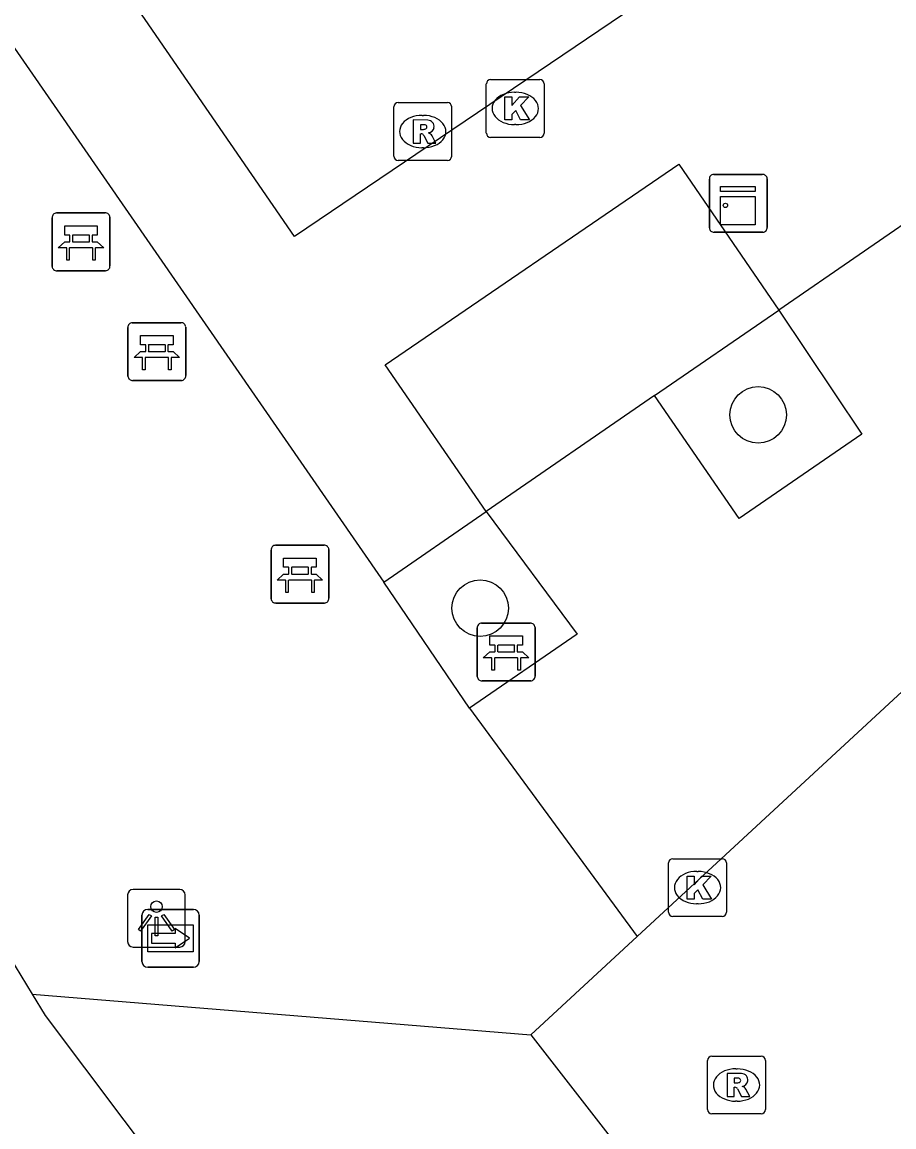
# Model space of a CAD drawing. Extents: x 157692 to 159670, y 381454 to 383289.
# Drawn here: x 157857.31 to 157872.4, y 383012.82 to 383031.93 of the extents above; entities that cross this region are included whole.
import ezdxf

# ---------------------------------------------------------------- set-up
doc = ezdxf.new("R2010")
doc.units = 0
for name, color, linetype in [('IMGEO_Bank', 7, 'Continuous'), ('IMGEO_Boom', 7, 'Continuous'), ('IMGEO_Kast', 7, 'Continuous'), ('IMGEO_Kolk', 7, 'Continuous'), ('IMGEO_Lichtpunt', 7, 'Continuous'), ('IMGEO_Pand', 7, 'Continuous'), ('IMGEO_Parkeervlak_open', 7, 'Continuous'), ('IMGEO_Rijbaan_lokaal_gesloten', 7, 'Continuous'), ('IMGEO_Rijbaan_lokaal_open', 7, 'Continuous'), ('IMGEO_Rioolput', 7, 'Continuous'), ('IMGEO_Voetpad_open', 7, 'Continuous'), ('IMGEO_Wegwijzer', 7, 'Continuous')]:
    doc.layers.add(name, color=color, linetype=linetype)

msp = doc.modelspace()

# ---------------------------------------------------------------- linework, layer by layer
at = {"layer": 'IMGEO_Bank'}
for p, q in [((157857.83, 383027.707), (157857.83, 383028.548)), ((157857.83, 383028.548), (157857.83, 383027.707)), ((157857.905, 383028.632), (157858.746, 383028.632)), ((157858.746, 383028.632), (157857.905, 383028.632)), ((157858.83, 383028.557), (157858.83, 383027.716)), ((157858.83, 383027.716), (157858.83, 383028.557)), ((157858.139, 383028.138), (157858.139, 383028.244)), ((157858.183, 383028.244), (157858.183, 383028.138)), ((157858.471, 383028.25), (157858.189, 383028.25)), ((157858.189, 383028.132), (157858.471, 383028.132)), ((157858.477, 383028.138), (157858.477, 383028.244)), ((157858.521, 383028.244), (157858.521, 383028.138)), ((157858.527, 383028.03), (157858.134, 383028.03)), ((157858.755, 383027.632), (157857.914, 383027.632)), ((157857.914, 383027.632), (157858.755, 383027.632)), ((157859.217, 383026.734), (157860.058, 383026.734)), ((157860.058, 383026.734), (157859.217, 383026.734)), ((157859.142, 383025.809), (157859.142, 383026.65)), ((157859.142, 383026.65), (157859.142, 383025.809)), ((157860.142, 383026.659), (157860.142, 383025.818)), ((157860.142, 383025.818), (157860.142, 383026.659)), ((157859.451, 383026.24), (157859.451, 383026.346)), ((157859.495, 383026.346), (157859.495, 383026.24)), ((157859.783, 383026.352), (157859.501, 383026.352)), ((157859.789, 383026.24), (157859.789, 383026.346)), ((157859.833, 383026.346), (157859.833, 383026.24)), ((157859.501, 383026.234), (157859.783, 383026.234)), ((157859.839, 383026.132), (157859.446, 383026.132)), ((157860.067, 383025.734), (157859.226, 383025.734)), ((157859.226, 383025.734), (157860.067, 383025.734)), ((157861.619, 383021.959), (157861.619, 383022.8)), ((157861.619, 383022.8), (157861.619, 383021.959)), ((157861.694, 383022.884), (157862.535, 383022.884)), ((157862.535, 383022.884), (157861.694, 383022.884)), ((157862.619, 383022.809), (157862.619, 383021.968)), ((157862.619, 383021.968), (157862.619, 383022.809)), ((157861.928, 383022.39), (157861.928, 383022.496)), ((157861.972, 383022.496), (157861.972, 383022.39)), ((157862.26, 383022.502), (157861.978, 383022.502)), ((157861.978, 383022.384), (157862.26, 383022.384)), ((157862.266, 383022.39), (157862.266, 383022.496)), ((157862.31, 383022.496), (157862.31, 383022.39)), ((157862.316, 383022.282), (157861.923, 383022.282)), ((157862.544, 383021.884), (157861.703, 383021.884)), ((157861.703, 383021.884), (157862.544, 383021.884)), ((157865.186, 383020.612), (157865.186, 383021.453)), ((157865.186, 383021.453), (157865.186, 383020.612)), ((157865.261, 383021.537), (157866.102, 383021.537)), ((157866.102, 383021.537), (157865.261, 383021.537)), ((157866.186, 383021.462), (157866.186, 383020.621)), ((157866.186, 383020.621), (157866.186, 383021.462)), ((157865.495, 383021.043), (157865.495, 383021.149)), ((157865.539, 383021.149), (157865.539, 383021.043)), ((157865.827, 383021.155), (157865.545, 383021.155)), ((157865.545, 383021.037), (157865.827, 383021.037)), ((157865.833, 383021.043), (157865.833, 383021.149)), ((157865.877, 383021.149), (157865.877, 383021.043)), ((157865.883, 383020.935), (157865.49, 383020.935)), ((157866.111, 383020.537), (157865.27, 383020.537)), ((157865.27, 383020.537), (157866.111, 383020.537))]:
    msp.add_line(p, q, dxfattribs=at)
for points in [[(157858.133, 383028.25), (157858.047, 383028.25), (157858.047, 383028.411), (157858.61, 383028.411), (157858.61, 383028.25), (157858.527, 383028.25)], [(157858.077, 383028.03), (157857.935, 383028.03), (157858.047, 383028.132), (157858.133, 383028.132)], [(157858.527, 383028.132), (157858.61, 383028.132), (157858.722, 383028.03), (157858.583, 383028.03)], [(157858.127, 383028.023), (157858.127, 383027.816), (157858.084, 383027.816), (157858.084, 383028.023)], [(157858.577, 383028.023), (157858.577, 383027.816), (157858.533, 383027.816), (157858.533, 383028.023)], [(157859.445, 383026.352), (157859.359, 383026.352), (157859.359, 383026.513), (157859.922, 383026.513), (157859.922, 383026.352), (157859.839, 383026.352)], [(157859.389, 383026.132), (157859.247, 383026.132), (157859.359, 383026.234), (157859.445, 383026.234)], [(157859.839, 383026.234), (157859.922, 383026.234), (157860.034, 383026.132), (157859.895, 383026.132)], [(157859.439, 383026.125), (157859.439, 383025.918), (157859.396, 383025.918), (157859.396, 383026.125)], [(157859.889, 383026.125), (157859.889, 383025.918), (157859.845, 383025.918), (157859.845, 383026.125)], [(157861.922, 383022.502), (157861.836, 383022.502), (157861.836, 383022.663), (157862.399, 383022.663), (157862.399, 383022.502), (157862.316, 383022.502)], [(157861.866, 383022.282), (157861.724, 383022.282), (157861.836, 383022.384), (157861.922, 383022.384)], [(157862.316, 383022.384), (157862.399, 383022.384), (157862.511, 383022.282), (157862.372, 383022.282)], [(157861.916, 383022.275), (157861.916, 383022.068), (157861.873, 383022.068), (157861.873, 383022.275)], [(157862.366, 383022.275), (157862.366, 383022.068), (157862.322, 383022.068), (157862.322, 383022.275)], [(157865.489, 383021.155), (157865.403, 383021.155), (157865.403, 383021.316), (157865.966, 383021.316), (157865.966, 383021.155), (157865.883, 383021.155)], [(157865.433, 383020.935), (157865.291, 383020.935), (157865.403, 383021.037), (157865.489, 383021.037)], [(157865.883, 383021.037), (157865.966, 383021.037), (157866.078, 383020.935), (157865.939, 383020.935)], [(157865.483, 383020.928), (157865.483, 383020.721), (157865.44, 383020.721), (157865.44, 383020.928)], [(157865.933, 383020.928), (157865.933, 383020.721), (157865.889, 383020.721), (157865.889, 383020.928)]]:
    msp.add_lwpolyline(points, dxfattribs=at)
for centre, radius, start, end in [((157857.908, 383028.554), 0.0779, 92.4484, 184.2845), ((157857.908, 383028.554), 0.0779, 92.4484, 184.2845), ((157858.752, 383028.554), 0.0779, 2.4484, 94.2845), ((157858.752, 383028.554), 0.0779, 2.4484, 94.2845), ((157858.132, 383028.243), 0.00671, 2.8957, 87.1043), ((157858.132, 383028.139), 0.00671, 272.8957, 357.1043), ((157858.189, 383028.243), 0.00671, 92.8957, 177.1043), ((157858.189, 383028.139), 0.00671, 182.8957, 267.1043), ((157858.471, 383028.243), 0.00671, 2.8957, 87.1043), ((157858.471, 383028.139), 0.00671, 272.8957, 357.1043), ((157858.528, 383028.243), 0.00671, 92.8957, 177.1043), ((157858.528, 383028.139), 0.00671, 182.8957, 267.1043), ((157858.077, 383028.023), 0.00671, 2.8957, 87.1043), ((157858.134, 383028.023), 0.00671, 92.8957, 177.1043), ((157858.526, 383028.023), 0.00671, 2.8957, 87.1043), ((157858.583, 383028.023), 0.00671, 92.8957, 177.1043), ((157857.908, 383027.71), 0.0779, 182.4484, 274.2845), ((157857.908, 383027.71), 0.0779, 182.4484, 274.2845), ((157858.752, 383027.71), 0.0779, 272.4484, 4.2845), ((157858.752, 383027.71), 0.0779, 272.4484, 4.2845), ((157859.22, 383026.656), 0.0779, 92.4484, 184.2845), ((157859.22, 383026.656), 0.0779, 92.4484, 184.2845), ((157860.064, 383026.656), 0.0779, 2.4484, 94.2845), ((157860.064, 383026.656), 0.0779, 2.4484, 94.2845), ((157859.444, 383026.345), 0.00671, 2.8957, 87.1043), ((157859.501, 383026.345), 0.00671, 92.8957, 177.1043), ((157859.783, 383026.345), 0.00671, 2.8957, 87.1043), ((157859.84, 383026.345), 0.00671, 92.8957, 177.1043), ((157859.444, 383026.241), 0.00671, 272.8957, 357.1043), ((157859.501, 383026.241), 0.00671, 182.8957, 267.1043), ((157859.783, 383026.241), 0.00671, 272.8957, 357.1043), ((157859.84, 383026.241), 0.00671, 182.8957, 267.1043), ((157859.389, 383026.125), 0.00671, 2.8957, 87.1043), ((157859.446, 383026.125), 0.00671, 92.8957, 177.1043), ((157859.838, 383026.125), 0.00671, 2.8957, 87.1043), ((157859.895, 383026.125), 0.00671, 92.8957, 177.1043), ((157859.22, 383025.812), 0.0779, 182.4484, 274.2845), ((157859.22, 383025.812), 0.0779, 182.4484, 274.2845), ((157860.064, 383025.812), 0.0779, 272.4484, 4.2845), ((157860.064, 383025.812), 0.0779, 272.4484, 4.2845), ((157861.697, 383022.806), 0.0779, 92.4484, 184.2845), ((157861.697, 383022.806), 0.0779, 92.4484, 184.2845), ((157862.541, 383022.806), 0.0779, 2.4484, 94.2845), ((157862.541, 383022.806), 0.0779, 2.4484, 94.2845), ((157861.921, 383022.495), 0.00671, 2.8957, 87.1043), ((157861.921, 383022.391), 0.00671, 272.8957, 357.1043), ((157861.978, 383022.495), 0.00671, 92.8957, 177.1043), ((157861.978, 383022.391), 0.00671, 182.8957, 267.1043), ((157862.26, 383022.495), 0.00671, 2.8957, 87.1043), ((157862.26, 383022.391), 0.00671, 272.8957, 357.1043), ((157862.317, 383022.495), 0.00671, 92.8957, 177.1043), ((157862.317, 383022.391), 0.00671, 182.8957, 267.1043), ((157861.866, 383022.275), 0.00671, 2.8957, 87.1043), ((157861.923, 383022.275), 0.00671, 92.8957, 177.1043), ((157862.315, 383022.275), 0.00671, 2.8957, 87.1043), ((157862.372, 383022.275), 0.00671, 92.8957, 177.1043), ((157861.697, 383021.962), 0.0779, 182.4484, 274.2845), ((157861.697, 383021.962), 0.0779, 182.4484, 274.2845), ((157862.541, 383021.962), 0.0779, 272.4484, 4.2845), ((157862.541, 383021.962), 0.0779, 272.4484, 4.2845), ((157865.264, 383021.459), 0.0779, 92.4484, 184.2845), ((157865.264, 383021.459), 0.0779, 92.4484, 184.2845), ((157866.108, 383021.459), 0.0779, 2.4484, 94.2845), ((157866.108, 383021.459), 0.0779, 2.4484, 94.2845), ((157865.488, 383021.148), 0.00671, 2.8957, 87.1043), ((157865.488, 383021.044), 0.00671, 272.8957, 357.1043), ((157865.545, 383021.148), 0.00671, 92.8957, 177.1043), ((157865.545, 383021.044), 0.00671, 182.8957, 267.1043), ((157865.827, 383021.148), 0.00671, 2.8957, 87.1043), ((157865.827, 383021.044), 0.00671, 272.8957, 357.1043), ((157865.884, 383021.148), 0.00671, 92.8957, 177.1043), ((157865.884, 383021.044), 0.00671, 182.8957, 267.1043), ((157865.433, 383020.928), 0.00671, 2.8957, 87.1043), ((157865.49, 383020.928), 0.00671, 92.8957, 177.1043), ((157865.882, 383020.928), 0.00671, 2.8957, 87.1043), ((157865.939, 383020.928), 0.00671, 92.8957, 177.1043), ((157865.264, 383020.615), 0.0779, 182.4484, 274.2845), ((157865.264, 383020.615), 0.0779, 182.4484, 274.2845), ((157866.108, 383020.615), 0.0779, 272.4484, 4.2845), ((157866.108, 383020.615), 0.0779, 272.4484, 4.2845)]:
    msp.add_arc(centre, radius, start, end, dxfattribs=at)
at = {"layer": 'IMGEO_Boom'}
for centre in [(157870.047, 383025.138), (157865.237, 383021.796)]:
    msp.add_circle(centre, 0.489, dxfattribs=at)
at = {"layer": 'IMGEO_Kast'}
for p, q in [((157869.202, 383028.374), (157869.202, 383029.215)), ((157869.202, 383029.215), (157869.202, 383028.374)), ((157869.277, 383029.299), (157870.118, 383029.299)), ((157870.118, 383029.299), (157869.277, 383029.299)), ((157870.202, 383029.224), (157870.202, 383028.383)), ((157870.202, 383028.383), (157870.202, 383029.224)), ((157870.127, 383028.299), (157869.286, 383028.299)), ((157869.286, 383028.299), (157870.127, 383028.299))]:
    msp.add_line(p, q, dxfattribs=at)
for points in [[(157869.397, 383029.089), (157869.997, 383029.089), (157869.997, 383029.004), (157869.397, 383029.004), (157869.397, 383029.089)], [(157869.397, 383028.914), (157869.997, 383028.914), (157869.997, 383028.425), (157869.397, 383028.425), (157869.397, 383028.914)]]:
    msp.add_lwpolyline(points, dxfattribs=at)
msp.add_circle((157869.481, 383028.763), 0.0377, dxfattribs=at)
for centre, start, end in [((157869.28, 383029.221), 92.4484, 184.2845), ((157869.28, 383029.221), 92.4484, 184.2845), ((157870.124, 383029.221), 2.4484, 94.2845), ((157870.124, 383029.221), 2.4484, 94.2845), ((157869.28, 383028.377), 182.4484, 274.2845), ((157869.28, 383028.377), 182.4484, 274.2845), ((157870.124, 383028.377), 272.4484, 4.2845), ((157870.124, 383028.377), 272.4484, 4.2845)]:
    msp.add_arc(centre, 0.0779, start, end, dxfattribs=at)
at = {"layer": 'IMGEO_Kolk'}
for p, q in [((157865.418, 383030.94), (157866.27, 383030.94)), ((157865.343, 383030.014), (157865.343, 383030.866)), ((157866.344, 383030.866), (157866.344, 383030.014)), ((157865.831, 383030.72), (157865.856, 383030.72)), ((157865.854, 383030.16), (157865.829, 383030.16)), ((157866.27, 383029.94), (157865.418, 383029.94)), ((157868.496, 383016.535), (157868.496, 383017.387)), ((157868.571, 383017.461), (157869.423, 383017.461)), ((157869.497, 383017.387), (157869.497, 383016.535)), ((157868.984, 383017.241), (157869.009, 383017.241)), ((157869.007, 383016.681), (157868.982, 383016.681)), ((157869.423, 383016.461), (157868.571, 383016.461))]:
    msp.add_line(p, q, dxfattribs=at)
for points in [[(157865.418, 383030.94), (157866.27, 383030.94)], [(157865.343, 383030.014), (157865.343, 383030.866)], [(157866.344, 383030.866), (157866.344, 383030.014)], [(157865.664, 383030.64), (157865.787, 383030.64), (157865.787, 383030.489), (157865.917, 383030.64), (157866.081, 383030.64), (157865.935, 383030.489), (157866.088, 383030.24), (157865.936, 383030.24), (157865.851, 383030.404), (157865.787, 383030.337), (157865.787, 383030.24), (157865.664, 383030.24), (157865.664, 383030.64)], [(157866.27, 383029.94), (157865.418, 383029.94)], [(157868.496, 383016.535), (157868.496, 383017.387)], [(157868.571, 383017.461), (157869.423, 383017.461)], [(157869.497, 383017.387), (157869.497, 383016.535)], [(157868.817, 383017.161), (157868.94, 383017.161), (157868.94, 383017.01), (157869.07, 383017.161), (157869.234, 383017.161), (157869.088, 383017.01), (157869.241, 383016.761), (157869.089, 383016.761), (157869.004, 383016.925), (157868.94, 383016.858), (157868.94, 383016.761), (157868.817, 383016.761), (157868.817, 383017.161)], [(157869.423, 383016.461), (157868.571, 383016.461)]]:
    msp.add_lwpolyline(points, dxfattribs=at)
for centre, start, end in [((157865.42, 383030.864), 91.552, 178.448), ((157865.42, 383030.864), 91.552, 178.448), ((157866.268, 383030.864), 1.552, 88.448), ((157866.268, 383030.864), 1.552, 88.448), ((157865.42, 383030.016), 181.552, 268.448), ((157865.42, 383030.016), 181.552, 268.448), ((157866.268, 383030.016), 271.552, 358.448), ((157866.268, 383030.016), 271.552, 358.448), ((157868.573, 383017.385), 91.552, 178.448), ((157868.573, 383017.385), 91.552, 178.448), ((157869.421, 383017.385), 1.552, 88.448), ((157869.421, 383017.385), 1.552, 88.448), ((157868.573, 383016.537), 181.552, 268.448), ((157868.573, 383016.537), 181.552, 268.448), ((157869.421, 383016.537), 271.552, 358.448), ((157869.421, 383016.537), 271.552, 358.448)]:
    msp.add_arc(centre, 0.0765, start, end, dxfattribs=at)
for centre, major_axis, ratio, start_param, end_param in [((157865.83, 383030.44), (-0.387, 0.002), 0.722429, 4.712389, 7.853982), ((157865.855, 383030.44), (-0.39, 0.002), 0.717154, 1.570796, 4.712389), ((157868.983, 383016.961), (-0.387, 0.002), 0.722429, 4.712389, 7.853982), ((157869.008, 383016.961), (-0.39, 0.002), 0.717154, 1.570796, 4.712389)]:
    msp.add_ellipse(centre, major_axis=major_axis, ratio=ratio, start_param=start_param, end_param=end_param, dxfattribs=at)
at = {"layer": 'IMGEO_Lichtpunt'}
for p, q in [((157859.136, 383016.834), (157859.136, 383016.027)), ((157859.136, 383016.834), (157859.136, 383016.027)), ((157860.038, 383016.929), (157859.23, 383016.929)), ((157860.038, 383016.929), (157859.23, 383016.929)), ((157860.132, 383016.027), (157860.132, 383016.834)), ((157860.132, 383016.027), (157860.132, 383016.834)), ((157859.23, 383015.933), (157860.038, 383015.933)), ((157859.23, 383015.933), (157860.038, 383015.933))]:
    msp.add_line(p, q, dxfattribs=at)
for points in [[(157859.51, 383016.498), (157859.549, 383016.47), (157859.361, 383016.208), (157859.323, 383016.235), (157859.51, 383016.498)], [(157859.612, 383016.45), (157859.659, 383016.45), (157859.659, 383016.128), (157859.612, 383016.128), (157859.612, 383016.45)], [(157859.722, 383016.47), (157859.76, 383016.497), (157859.947, 383016.235), (157859.908, 383016.207), (157859.722, 383016.47)]]:
    msp.add_lwpolyline(points, dxfattribs=at)
msp.add_circle((157859.635, 383016.632), 0.0994, dxfattribs=at)
for centre, start, end in [((157859.23, 383016.834), 90, 180), ((157859.23, 383016.834), 90, 180), ((157860.038, 383016.834), 0, 90), ((157860.038, 383016.834), 0, 90), ((157859.23, 383016.027), 180, 270), ((157859.23, 383016.027), 180, 270), ((157860.038, 383016.027), 270, 0), ((157860.038, 383016.027), 270, 360)]:
    msp.add_arc(centre, 0.0946, start, end, dxfattribs=at)
at = {"layer": 'IMGEO_Pand'}
for points in [[(157865.341, 383023.465), (157863.595, 383026.002), (157868.672, 383029.474), (157870.407, 383026.953)], [(157868.255, 383025.472), (157870.407, 383026.953)], [(157868.255, 383025.472), (157865.341, 383023.465)]]:
    msp.add_lwpolyline(points, dxfattribs=at)
at = {"layer": 'IMGEO_Parkeervlak_open'}
msp.add_lwpolyline([(157863.57, 383022.245), (157865.341, 383023.465)], dxfattribs=at)
at = {"layer": 'IMGEO_Rijbaan_lokaal_gesloten'}
msp.add_lwpolyline([(157853.128, 383025.966), (157855.116, 383019.783), (157856.995, 383015.923), (157857.485, 383015.12)], dxfattribs=at)
at = {"layer": 'IMGEO_Rijbaan_lokaal_open'}
for points in [[(157896.365, 383044.934), (157894.532, 383047.6), (157893.275, 383049.432), (157889.846, 383047.029), (157862.026, 383028.222), (157833.529, 383069.617)], [(157867.952, 383016.117), (157879.492, 383026.783), (157892.243, 383038.767), (157899.868, 383045.948), (157899.939, 383046.014)], [(157867.952, 383016.117), (157866.111, 383014.413)], [(157857.485, 383015.12), (157866.111, 383014.413)], [(157857.485, 383015.12), (157857.712, 383014.748), (157863.138, 383007.532), (157868.479, 383000.723), (157868.621, 383000.556)], [(157866.111, 383014.413), (157869.843, 383009.614)]]:
    msp.add_lwpolyline(points, dxfattribs=at)
at = {"layer": 'IMGEO_Rioolput'}
for p, q in [((157863.742, 383029.614), (157863.742, 383030.466)), ((157863.817, 383030.54), (157864.669, 383030.54)), ((157864.743, 383030.466), (157864.743, 383029.614)), ((157864.23, 383030.32), (157864.255, 383030.32)), ((157864.253, 383029.76), (157864.228, 383029.76)), ((157864.669, 383029.54), (157863.817, 383029.54)), ((157869.171, 383013.12), (157869.171, 383013.972)), ((157869.246, 383014.046), (157870.098, 383014.046)), ((157870.172, 383013.972), (157870.172, 383013.12)), ((157869.659, 383013.826), (157869.684, 383013.826)), ((157869.682, 383013.266), (157869.657, 383013.266)), ((157870.098, 383013.046), (157869.246, 383013.046))]:
    msp.add_line(p, q, dxfattribs=at)
for points in [[(157863.742, 383029.614), (157863.742, 383030.466)], [(157863.817, 383030.54), (157864.669, 383030.54)], [(157864.743, 383030.466), (157864.743, 383029.614)], [(157864.331, 383030.238), (157864.079, 383030.24), (157864.079, 383029.84)], [(157864.079, 383029.84), (157864.203, 383029.84), (157864.203, 383030.002), (157864.214, 383030.002)], [(157864.257, 383030.159), (157864.203, 383030.159), (157864.203, 383030.078)], [(157864.203, 383030.078), (157864.255, 383030.078)], [(157864.261, 383029.973), (157864.332, 383029.84), (157864.472, 383029.84), (157864.407, 383029.966)], [(157864.669, 383029.54), (157863.817, 383029.54)], [(157869.171, 383013.12), (157869.171, 383013.972)], [(157869.246, 383014.046), (157870.098, 383014.046)], [(157870.172, 383013.972), (157870.172, 383013.12)], [(157869.76, 383013.744), (157869.508, 383013.746), (157869.508, 383013.346)], [(157869.686, 383013.665), (157869.632, 383013.665), (157869.632, 383013.584)], [(157869.632, 383013.584), (157869.684, 383013.584)], [(157869.508, 383013.346), (157869.632, 383013.346), (157869.632, 383013.508), (157869.643, 383013.508)], [(157869.69, 383013.479), (157869.761, 383013.346), (157869.901, 383013.346), (157869.836, 383013.472)], [(157870.098, 383013.046), (157869.246, 383013.046)]]:
    msp.add_lwpolyline(points, dxfattribs=at)
for centre, radius, start, end in [((157863.819, 383030.464), 0.0765, 91.552, 178.448), ((157863.819, 383030.464), 0.0765, 91.552, 178.448), ((157864.667, 383030.464), 0.0765, 1.552, 88.448), ((157864.667, 383030.464), 0.0765, 1.552, 88.448), ((157864.33, 383030.128), 0.109, 350.3612, 89.416), ((157864.213, 383029.949), 0.0533, 26.0293, 88.6989), ((157864.239, 383030.267), 0.19, 274.7715, 282.9687), ((157864.263, 383030.063), 0.0964, 77.0061, 93.1865), ((157864.277, 383030.12), 0.0378, 276.6634, 79.6772), ((157864.328, 383030.128), 0.112, 277.5842, 350.9817), ((157864.312, 383029.913), 0.108, 29.5134, 73.7905), ((157863.819, 383029.616), 0.0765, 181.552, 268.448), ((157863.819, 383029.616), 0.0765, 181.552, 268.448), ((157864.667, 383029.616), 0.0765, 271.552, 358.448), ((157864.667, 383029.616), 0.0765, 271.552, 358.448), ((157869.248, 383013.97), 0.0765, 91.552, 178.448), ((157869.248, 383013.97), 0.0765, 91.552, 178.448), ((157870.096, 383013.97), 0.0765, 1.552, 88.448), ((157870.096, 383013.97), 0.0765, 1.552, 88.448), ((157869.759, 383013.634), 0.109, 350.3612, 89.416), ((157869.668, 383013.773), 0.19, 274.7715, 282.9687), ((157869.692, 383013.569), 0.0964, 77.0061, 93.1865), ((157869.706, 383013.626), 0.0378, 276.6634, 79.6772), ((157869.757, 383013.634), 0.112, 277.5842, 350.9817), ((157869.642, 383013.455), 0.0533, 26.0293, 88.6989), ((157869.741, 383013.419), 0.108, 29.5134, 73.7905), ((157869.248, 383013.122), 0.0765, 181.552, 268.448), ((157869.248, 383013.122), 0.0765, 181.552, 268.448), ((157870.096, 383013.122), 0.0765, 271.552, 358.448), ((157870.096, 383013.122), 0.0765, 271.552, 358.448)]:
    msp.add_arc(centre, radius, start, end, dxfattribs=at)
for centre, major_axis, ratio, start_param, end_param in [((157864.229, 383030.04), (-0.387, 0.002), 0.722429, 4.712389, 7.853982), ((157864.254, 383030.04), (-0.39, 0.002), 0.717154, 1.570796, 4.712389), ((157869.658, 383013.546), (-0.387, 0.002), 0.722429, 4.712389, 7.853982), ((157869.683, 383013.546), (-0.39, 0.002), 0.717154, 1.570796, 4.712389)]:
    msp.add_ellipse(centre, major_axis=major_axis, ratio=ratio, start_param=start_param, end_param=end_param, dxfattribs=at)
at = {"layer": 'IMGEO_Voetpad_open'}
for points in [[(157856.961, 383031.801), (157863.57, 383022.245)], [(157873.185, 383028.866), (157870.407, 383026.953)], [(157870.407, 383026.953), (157871.839, 383024.804), (157869.72, 383023.345), (157868.255, 383025.472)], [(157865.341, 383023.465), (157866.914, 383021.344), (157865.054, 383020.063)], [(157865.054, 383020.063), (157863.57, 383022.245)], [(157865.054, 383020.063), (157867.952, 383016.117)]]:
    msp.add_lwpolyline(points, dxfattribs=at)
at = {"layer": 'IMGEO_Wegwijzer'}
for p, q in [((157859.384, 383015.684), (157859.384, 383016.484)), ((157859.384, 383016.484), (157859.384, 383015.684)), ((157859.484, 383016.584), (157860.274, 383016.584)), ((157860.274, 383016.584), (157859.484, 383016.584)), ((157860.374, 383016.484), (157860.374, 383015.684)), ((157860.374, 383015.684), (157860.374, 383016.484)), ((157860.274, 383015.584), (157859.484, 383015.584)), ((157859.484, 383015.584), (157860.274, 383015.584))]:
    msp.add_line(p, q, dxfattribs=at)
for points in [[(157859.485, 383016.316), (157860.273, 383016.316), (157860.273, 383015.852), (157859.485, 383015.852), (157859.485, 383016.316)], [(157859.55, 383016.168), (157859.55, 383016.084), (157859.55, 383016), (157859.961, 383016), (157859.961, 383015.917), (157860.208, 383016.084), (157859.961, 383016.251), (157859.961, 383016.168), (157859.55, 383016.168)]]:
    msp.add_lwpolyline(points, dxfattribs=at)
for centre, start, end in [((157859.484, 383016.484), 90, 180), ((157859.484, 383016.484), 90, 180), ((157860.274, 383016.484), 0, 90), ((157860.274, 383016.484), 360, 90), ((157859.484, 383015.684), 180, 270), ((157859.484, 383015.684), 180, 270), ((157860.274, 383015.684), 270, 0), ((157860.274, 383015.684), 270, 0)]:
    msp.add_arc(centre, 0.1, start, end, dxfattribs=at)

doc.saveas('drawing.dxf')
